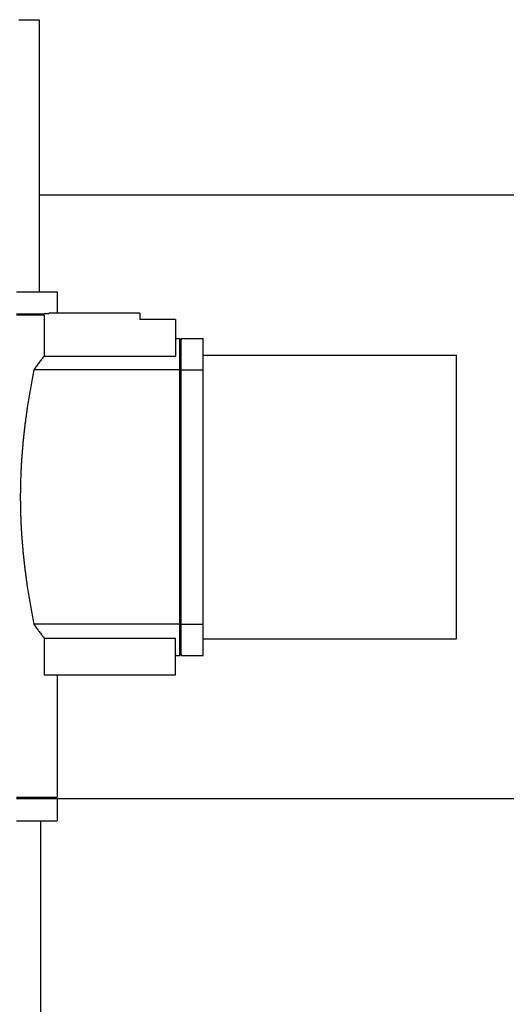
# Model space of a CAD drawing. Extents: x -89225 to 110569, y 13360 to 87647.
# Tile 307 of 478: x 36258 to 36435, y 84433 to 84791. Entities that reach past the tile are written whole.
import ezdxf

# ---------------------------------------------------------------- set-up
doc = ezdxf.new("R2010")
doc.units = 0
doc.layers.add('Iv-Lines 035', color=4, linetype='Continuous')

# ---------------------------------------------------------------- blocks, each defined once
blk = doc.blocks.new('Leidingwerk beluchtingsinstallatie')
for p, q in [((1283579.06, -919442.67), (1283586.48, -919442.67)), ((1283586.48, -919442.67), (1283586.48, -919541.47)), ((1288080.8, -919506.43), (1283586.48, -919506.43)), ((1283578.2, -919541.47), (1283592.98, -919541.47)), ((1283592.98, -919541.47), (1283592.98, -919549.27)), ((1283578.2, -919549.47), (1283588.18, -919549.47)), ((1283588.18, -919549.97), (1283578.2, -919549.97)), ((1283589.92, -919549.47), (1283588.18, -919549.47)), ((1283588.18, -919549.97), (1283588.18, -919564.8)), ((1283589.92, -919549.47), (1283589.92, -919549.27)), ((1283622.98, -919549.27), (1283589.92, -919549.27)), ((1283622.98, -919549.27), (1283622.98, -919551.47)), ((1283635.98, -919551.47), (1283622.98, -919551.47)), ((1283635.98, -919551.47), (1283635.98, -919564.8)), ((1283635.98, -919558.47), (1283637.48, -919558.47)), ((1283637.98, -919558.97), (1283637.48, -919558.47)), ((1283637.98, -919558.47), (1283645.98, -919558.47)), ((1283588.18, -919564.8), (1283635.98, -919564.8)), ((1283645.98, -919564.47), (1283737.98, -919564.47)), ((1283637.49, -919569.78), (1283584.5, -919569.78)), ((1283637.99, -919569.78), (1283645.99, -919569.78)), ((1283637.49, -919662.17), (1283584.5, -919662.17)), ((1283637.99, -919662.17), (1283645.99, -919662.17)), ((1283588.18, -919667.15), (1283588.18, -919680.47)), ((1283588.18, -919667.15), (1283635.98, -919667.15)), ((1283635.98, -919680.47), (1283635.98, -919667.15)), ((1283645.98, -919667.47), (1283737.98, -919667.47)), ((1283635.98, -919673.47), (1283637.48, -919673.47)), ((1283637.98, -919672.97), (1283637.48, -919673.47)), ((1283637.98, -919673.47), (1283645.98, -919673.47)), ((1283588.18, -919680.47), (1283635.98, -919680.47)), ((1283592.98, -919680.47), (1283592.98, -919724.97)), ((1283578.2, -919724.97), (1283592.98, -919724.97)), ((1283578.23, -919725.47), (1283592.98, -919725.47)), ((1283592.48, -919725.47), (1283592.98, -919724.97)), ((1283592.98, -919725.47), (1283592.98, -919733.47)), ((1288080.8, -919725.51), (1283592.98, -919725.51)), ((1283578.23, -919733.47), (1283592.98, -919733.47)), ((1283586.98, -919831.47), (1283586.98, -919733.47))]:
    blk.add_line(p, q)
for centre, major_axis, start_param, end_param in [((1283637.98, -919658.47), (0, 100), 5.803025, 6.383036), ((1283637.48, -919658.47), (0, 100), 5.803026, 6.283185), ((1283637.98, -919658.47), (0, 99.5), 5.804609, 6.282994), ((1283645.98, -919658.47), (0, 100), 5.803025, 6.283185), ((1283737.98, -919615.97), (0, 51.5), 3.141605, 6.283198), ((1283637.47, -919615.97), (0, -100), 1.090638, 2.050957), ((1283637.97, -919615.97), (0, -100), 1.090638, 2.050957), ((1283637.97, -919615.97), (0, -99.5), 1.092221, 2.049374), ((1283645.97, -919615.97), (0, -100), 1.090638, 2.050957), ((1283637.98, -919573.47), (0, -99.5), 0.000191, 0.478576), ((1283637.48, -919573.47), (0, -100), 0, 0.48016), ((1283637.98, -919573.47), (0, -100), 6.183335, 6.763345), ((1283645.98, -919573.47), (0, -100), 0, 0.48016)]:
    blk.add_ellipse(centre, major_axis=major_axis, ratio=0.000191, start_param=start_param, end_param=end_param)
for points, knots in [([(1283588.18, -919549.97), (1283588.14, -919549.93), (1283588.1, -919549.89), (1283588.05, -919549.85), (1283588.01, -919549.81), (1283587.97, -919549.77), (1283587.92, -919549.72), (1283587.88, -919549.68), (1283587.84, -919549.64), (1283587.79, -919549.6), (1283587.75, -919549.56), (1283587.71, -919549.52), (1283587.66, -919549.47)], [0, 0, 0, 0, 0.1802115, 0.1802115, 0.1802115, 0.360423, 0.360423, 0.360423, 0.5406344, 0.5406344, 0.5406344, 0.7208459, 0.7208459, 0.7208459, 0.7208459]), ([(1283588.18, -919564.8), (1283588.05, -919564.98), (1283587.91, -919565.16), (1283587.77, -919565.35), (1283587.63, -919565.54), (1283587.49, -919565.73), (1283587.35, -919565.92), (1283587.2, -919566.12), (1283587.05, -919566.31), (1283586.91, -919566.52), (1283586.76, -919566.72), (1283586.6, -919566.92), (1283586.45, -919567.13), (1283586.3, -919567.34), (1283586.14, -919567.55), (1283585.98, -919567.76), (1283585.82, -919567.98), (1283585.66, -919568.2), (1283585.5, -919568.42), (1283585.34, -919568.64), (1283585.17, -919568.86), (1283585.01, -919569.09), (1283584.84, -919569.32), (1283584.67, -919569.55), (1283584.5, -919569.78)], [0, 0, 0, 0, 1.596881, 1.596881, 1.596881, 3.195092, 3.195092, 3.195092, 4.794486, 4.794486, 4.794486, 6.394897, 6.394897, 6.394897, 7.996142, 7.996142, 7.996142, 9.59802, 9.59802, 9.59802, 11.200315, 11.200315, 11.200315, 12.802796, 12.802796, 12.802796, 12.802796]), ([(1283584.5, -919569.78), (1283584.33, -919570.66), (1283584.16, -919571.55), (1283583.82, -919573.34), (1283583.65, -919574.24), (1283583.32, -919576.05), (1283583.16, -919576.97), (1283582.84, -919578.81), (1283582.69, -919579.74), (1283582.39, -919581.6), (1283582.24, -919582.54), (1283582.03, -919583.95), (1283581.96, -919584.42), (1283581.83, -919585.37), (1283581.76, -919585.84), (1283581.63, -919586.8), (1283581.56, -919587.27), (1283581.43, -919588.23), (1283581.37, -919588.71), (1283581.25, -919589.68), (1283581.19, -919590.16), (1283581.07, -919591.13), (1283581.02, -919591.61), (1283580.91, -919592.59), (1283580.85, -919593.08), (1283580.75, -919594.05), (1283580.7, -919594.54), (1283580.6, -919595.52), (1283580.55, -919596.01), (1283580.46, -919597), (1283580.41, -919597.49), (1283580.33, -919598.48), (1283580.29, -919598.97), (1283580.21, -919599.96), (1283580.17, -919600.46), (1283580.1, -919601.45), (1283580.06, -919601.95), (1283580, -919602.94), (1283579.96, -919603.44), (1283579.91, -919604.44), (1283579.88, -919604.94), (1283579.83, -919605.94), (1283579.8, -919606.44), (1283579.76, -919607.44), (1283579.74, -919607.94), (1283579.7, -919608.94), (1283579.68, -919609.44), (1283579.65, -919610.45), (1283579.64, -919610.95), (1283579.62, -919611.95), (1283579.61, -919612.45), (1283579.6, -919613.46), (1283579.59, -919613.96), (1283579.58, -919614.97), (1283579.58, -919615.47), (1283579.58, -919616.48), (1283579.58, -919616.98), (1283579.59, -919617.98), (1283579.6, -919618.49), (1283579.61, -919619.49), (1283579.62, -919619.99), (1283579.64, -919621), (1283579.65, -919621.5), (1283579.68, -919622.5), (1283579.7, -919623.01), (1283579.74, -919624.01), (1283579.76, -919624.51), (1283579.8, -919625.51), (1283579.83, -919626.01), (1283579.88, -919627.01), (1283579.91, -919627.51), (1283579.96, -919628.5), (1283580, -919629), (1283580.06, -919630), (1283580.1, -919630.49), (1283580.17, -919631.49), (1283580.21, -919631.98), (1283580.29, -919632.97), (1283580.33, -919633.47), (1283580.41, -919634.45), (1283580.46, -919634.95), (1283580.55, -919635.93), (1283580.6, -919636.42), (1283580.7, -919637.4), (1283580.75, -919637.89), (1283580.85, -919638.87), (1283580.91, -919639.36), (1283581.02, -919640.33), (1283581.07, -919640.82), (1283581.19, -919641.79), (1283581.25, -919642.27), (1283581.37, -919643.23), (1283581.43, -919643.71), (1283581.56, -919644.67), (1283581.63, -919645.15), (1283581.76, -919646.1), (1283581.83, -919646.58), (1283581.96, -919647.53), (1283582.03, -919648), (1283582.24, -919649.41), (1283582.39, -919650.35), (1283582.69, -919652.21), (1283582.84, -919653.14), (1283583.16, -919654.98), (1283583.32, -919655.89), (1283583.65, -919657.71), (1283583.82, -919658.61), (1283584.16, -919660.4), (1283584.33, -919661.29), (1283584.5, -919662.17)], [0, 0, 0, 0, 3.022243, 3.022243, 6.045943, 6.045943, 9.069669, 9.069669, 12.09206, 12.09206, 15.111851, 15.111851, 16.620541, 16.620541, 18.129951, 18.129951, 19.640391, 19.640391, 21.151644, 21.151644, 22.663496, 22.663496, 24.175734, 24.175734, 25.688151, 25.688151, 27.200544, 27.200544, 28.712715, 28.712715, 30.224474, 30.224474, 31.735637, 31.735637, 33.246033, 33.246033, 34.755498, 34.755498, 36.264092, 36.264092, 37.772874, 37.772874, 39.281835, 39.281835, 40.790763, 40.790763, 42.29945, 42.29945, 43.807897, 43.807897, 45.316347, 45.316347, 46.824757, 46.824757, 48.333159, 48.333159, 49.841561, 49.841561, 51.349971, 51.349971, 52.858421, 52.858421, 54.366868, 54.366868, 55.875555, 55.875555, 57.384483, 57.384483, 58.893444, 58.893444, 60.402227, 60.402227, 61.91082, 61.91082, 63.420285, 63.420285, 64.930681, 64.930681, 66.441844, 66.441844, 67.953603, 67.953603, 69.465774, 69.465774, 70.978167, 70.978167, 72.490584, 72.490584, 74.002823, 74.002823, 75.514674, 75.514674, 77.025927, 77.025927, 78.536367, 78.536367, 80.045777, 80.045777, 81.554467, 81.554467, 84.574258, 84.574258, 87.596649, 87.596649, 90.620375, 90.620375, 93.644075, 93.644075, 96.666318, 96.666318, 96.666318, 96.666318]), ([(1283637.99, -919570.15), (1283637.94, -919570.12), (1283637.9, -919570.09), (1283637.86, -919570.06), (1283637.82, -919570.03), (1283637.78, -919570), (1283637.74, -919569.97), (1283637.69, -919569.94), (1283637.65, -919569.9), (1283637.61, -919569.87), (1283637.57, -919569.84), (1283637.53, -919569.81), (1283637.49, -919569.78)], [0, 0, 0, 0, 0.1811348, 0.1811348, 0.1811348, 0.3622695, 0.3622695, 0.3622695, 0.5434043, 0.5434043, 0.5434043, 0.7245391, 0.7245391, 0.7245391, 0.7245391]), ([(1283637.49, -919662.17), (1283637.53, -919662.13), (1283637.57, -919662.1), (1283637.61, -919662.07), (1283637.65, -919662.04), (1283637.69, -919662.01), (1283637.74, -919661.98), (1283637.78, -919661.95), (1283637.82, -919661.92), (1283637.86, -919661.89), (1283637.9, -919661.86), (1283637.94, -919661.83), (1283637.99, -919661.79)], [0, 0, 0, 0, 0.1811345, 0.1811345, 0.1811345, 0.3622692, 0.3622692, 0.3622692, 0.543404, 0.543404, 0.543404, 0.7245391, 0.7245391, 0.7245391, 0.7245391]), ([(1283584.5, -919662.17), (1283584.84, -919662.63), (1283585.18, -919663.09), (1283585.5, -919663.53), (1283585.66, -919663.75), (1283585.82, -919663.97), (1283585.98, -919664.18), (1283586.06, -919664.29), (1283586.14, -919664.39), (1283586.22, -919664.5), (1283586.29, -919664.6), (1283586.37, -919664.71), (1283586.45, -919664.81), (1283586.6, -919665.02), (1283586.75, -919665.22), (1283586.9, -919665.43), (1283587.05, -919665.63), (1283587.2, -919665.83), (1283587.34, -919666.02), (1283587.49, -919666.21), (1283587.63, -919666.41), (1283587.77, -919666.59), (1283587.91, -919666.78), (1283588.05, -919666.97), (1283588.18, -919667.15)], [0, 0, 0, 0, 3.200015, 3.200015, 3.200015, 4.79769, 4.79769, 4.79769, 5.595934, 5.595934, 5.595934, 6.394017, 6.394017, 6.394017, 7.992334, 7.992334, 7.992334, 9.593466, 9.593466, 9.593466, 11.19707, 11.19707, 11.19707, 12.802796, 12.802796, 12.802796, 12.802796])]:
    blk.add_open_spline(points, degree=3, knots=knots)

msp = doc.modelspace()

# ---------------------------------------------------------------- block references
at = {"layer": 'Iv-Lines 035'}
msp.add_blockref('Leidingwerk beluchtingsinstallatie', (-1247321.42, 1004233.53), dxfattribs=at)

doc.saveas('drawing.dxf')
